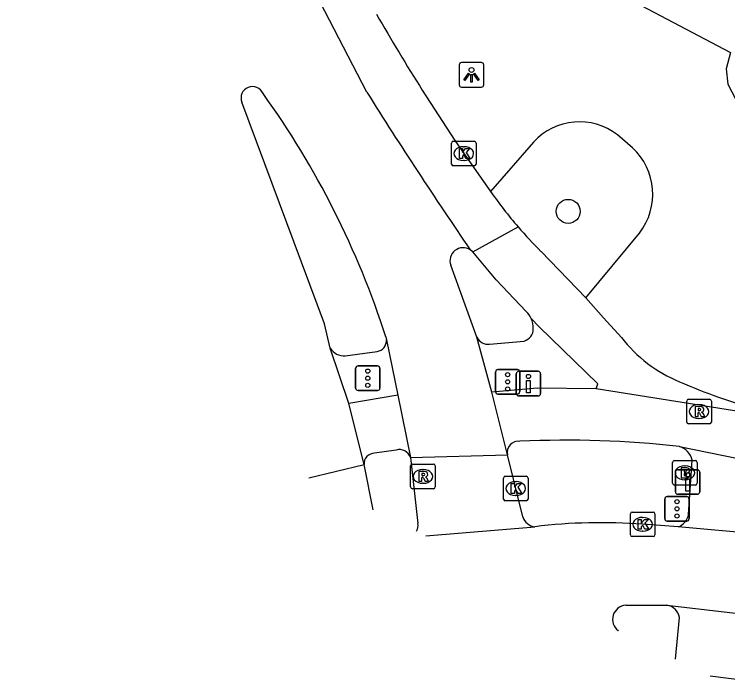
# Model space of a CAD drawing. Extents: x 159489 to 160304, y 383826 to 384530.
# Drawn here: x 159600.84 to 159629.87, y 384080.04 to 384107.17 of the extents above; entities that cross this region are included whole.
import ezdxf

# ---------------------------------------------------------------- set-up
doc = ezdxf.new("R2010")
doc.units = 0
for name, color, linetype in [('IMGEO_Boom', 7, 'Continuous'), ('IMGEO_Brandkraan', 7, 'Continuous'), ('IMGEO_Drukknoppaal', 7, 'Continuous'), ('IMGEO_Fietspad_gesloten', 7, 'Continuous'), ('IMGEO_Fietspad_open', 7, 'Continuous'), ('IMGEO_Kolk', 7, 'Continuous'), ('IMGEO_Lichtpunt', 7, 'Continuous'), ('IMGEO_OVBaan_gesloten', 7, 'Continuous'), ('IMGEO_Pand', 7, 'Continuous'), ('IMGEO_Rijbaan_lokaal_gesloten', 7, 'Continuous'), ('IMGEO_Rioolput', 7, 'Continuous'), ('IMGEO_Verkeersregelinstallatiepaal', 7, 'Continuous'), ('IMGEO_Voetpad_open', 7, 'Continuous')]:
    doc.layers.add(name, color=color, linetype=linetype)

msp = doc.modelspace()

# ---------------------------------------------------------------- linework, layer by layer
at = {"layer": 'IMGEO_Boom'}
msp.add_circle((159623.376, 384099.149), 0.489, dxfattribs=at)
at = {"layer": 'IMGEO_Brandkraan'}
for p, q in [((159627.696, 384089.006), (159628.548, 384089.006)), ((159627.621, 384088.08), (159627.621, 384088.932)), ((159628.109, 384088.786), (159628.134, 384088.786)), ((159628.622, 384088.932), (159628.622, 384088.08)), ((159628.132, 384088.226), (159628.107, 384088.226)), ((159628.548, 384088.006), (159627.696, 384088.006))]:
    msp.add_line(p, q, dxfattribs=at)
for points in [[(159627.696, 384089.006), (159628.548, 384089.006)], [(159627.621, 384088.08), (159627.621, 384088.932)], [(159627.969, 384088.706), (159627.969, 384088.306), (159628.182, 384088.306)], [(159628.2, 384088.706), (159627.969, 384088.706)], [(159628.622, 384088.932), (159628.622, 384088.08)], [(159628.148, 384088.625), (159628.094, 384088.625), (159628.094, 384088.549)], [(159628.094, 384088.549), (159628.147, 384088.549)], [(159628.156, 384088.473), (159628.094, 384088.473), (159628.094, 384088.392)], [(159628.094, 384088.392), (159628.156, 384088.392)], [(159628.548, 384088.006), (159627.696, 384088.006)]]:
    msp.add_lwpolyline(points, dxfattribs=at)
for centre, radius, start, end in [((159627.698, 384088.93), 0.0765, 91.552, 178.448), ((159627.698, 384088.93), 0.0765, 91.552, 178.448), ((159628.546, 384088.93), 0.0765, 1.552, 88.448), ((159628.546, 384088.93), 0.0765, 1.552, 88.448), ((159628.204, 384088.561), 0.145, 59.4692, 91.5367), ((159628.229, 384088.608), 0.0922, 285.5137, 58.1501), ((159628.149, 384088.587), 0.0379, 267.8285, 90.9355), ((159628.157, 384088.432), 0.0404, 269.8759, 90.5077), ((159628.234, 384088.416), 0.105, 301.3115, 78.989), ((159627.698, 384088.082), 0.0765, 181.552, 268.448), ((159627.698, 384088.082), 0.0765, 181.552, 268.448), ((159628.188, 384088.557), 0.251, 268.6676, 293.5347), ((159628.546, 384088.082), 0.0765, 271.552, 358.448), ((159628.546, 384088.082), 0.0765, 271.552, 358.448)]:
    msp.add_arc(centre, radius, start, end, dxfattribs=at)
for centre, major_axis, ratio, start_param, end_param in [((159628.108, 384088.506), (-0.387, 0.002), 0.722429, 4.712389, 7.853982), ((159628.133, 384088.506), (-0.39, 0.002), 0.717154, 1.570796, 4.712389)]:
    msp.add_ellipse(centre, major_axis=major_axis, ratio=ratio, start_param=start_param, end_param=end_param, dxfattribs=at)
at = {"layer": 'IMGEO_Drukknoppaal'}
for p, q in [((159621.265, 384091.739), (159621.265, 384092.539)), ((159621.265, 384092.539), (159621.265, 384091.739)), ((159621.365, 384092.639), (159622.155, 384092.639)), ((159622.155, 384092.639), (159621.365, 384092.639)), ((159622.255, 384092.539), (159622.255, 384091.739)), ((159622.255, 384091.739), (159622.255, 384092.539)), ((159622.155, 384091.639), (159621.365, 384091.639)), ((159621.365, 384091.639), (159622.155, 384091.639)), ((159627.736, 384087.732), (159627.736, 384088.532)), ((159627.736, 384088.532), (159627.736, 384087.732)), ((159627.836, 384088.632), (159628.626, 384088.632)), ((159628.626, 384088.632), (159627.836, 384088.632)), ((159628.726, 384088.532), (159628.726, 384087.732)), ((159628.726, 384087.732), (159628.726, 384088.532)), ((159628.626, 384087.632), (159627.836, 384087.632)), ((159627.836, 384087.632), (159628.626, 384087.632))]:
    msp.add_line(p, q, dxfattribs=at)
for points in [[(159621.835, 384092.264), (159621.835, 384091.764), (159621.685, 384091.764), (159621.685, 384092.264), (159621.835, 384092.264)], [(159628.306, 384088.257), (159628.306, 384087.757), (159628.156, 384087.757), (159628.156, 384088.257), (159628.306, 384088.257)]]:
    msp.add_lwpolyline(points, dxfattribs=at)
for centre in [(159621.76, 384092.429), (159628.231, 384088.422)]:
    msp.add_circle(centre, 0.085, dxfattribs=at)
for centre, start, end in [((159621.365, 384092.539), 90, 180), ((159621.365, 384092.539), 90, 180), ((159622.155, 384092.539), 0, 90), ((159622.155, 384092.539), 360, 90), ((159621.365, 384091.739), 180, 270), ((159621.365, 384091.739), 180, 270), ((159622.155, 384091.739), 270, 0), ((159622.155, 384091.739), 270, 0), ((159627.836, 384088.532), 90, 180), ((159627.836, 384088.532), 90, 180), ((159628.626, 384088.532), 0, 90), ((159628.626, 384088.532), 360, 90), ((159627.836, 384087.732), 180, 270), ((159627.836, 384087.732), 180, 270), ((159628.626, 384087.732), 270, 0), ((159628.626, 384087.732), 270, 0)]:
    msp.add_arc(centre, 0.1, start, end, dxfattribs=at)
at = {"layer": 'IMGEO_Fietspad_gesloten'}
for points in [[(159621.67, 384095.07), (159620.442, 384096.356), (159619.491, 384097.504)], [(159622.27, 384097.517), (159624.09, 384095.625)], [(159624.09, 384095.625), (159624.818, 384094.821), (159625.539, 384094.02)], [(159624.516, 384091.921), (159624.583, 384092.132), (159622.2, 384094.448), (159621.872, 384094.791)], [(159624.516, 384091.921), (159622.118, 384091.955), (159620.263, 384091.796)], [(159633.895, 384090.435), (159624.516, 384091.921)], [(159616.444, 384091.664), (159614.457, 384091.329)], [(159627.899, 384089.579), (159631.481, 384088.845)], [(159616.376, 384089.434), (159615.503, 384089.306)]]:
    msp.add_lwpolyline(points, dxfattribs=at)
for centre, radius, start, end in [((159634.759, 384110.097), 17.727, 220.8049, 225.2083), ((159621.031, 384094.395), 0.929, 25.2231, 46.5871), ((159630.149, 384097.6), 5.837, 217.8326, 247.4124), ((159637.889, 384115.37), 25.219, 246.6838, 254.438), ((159623.338, 384048.799), 41.035, 83.6183, 92.6916), ((159621.351, 384089.333), 0.459, 82.449, 192.3991), ((159615.494, 384088.883), 0.423, 88.7509, 185.4818), ((159616.509, 384088.975), 0.478, 18.8216, 106.1864)]:
    msp.add_arc(centre, radius, start, end, dxfattribs=at)
at = {"layer": 'IMGEO_Fietspad_open'}
for points in [[(159628.274, 384086.806), (159628.42, 384089.019)], [(159627.746, 384080.922), (159627.9, 384082.623)]]:
    msp.add_lwpolyline(points, dxfattribs=at)
for centre, radius, start, end in [((159627.669, 384088.843), 0.771, 13.194, 72.6735), ((159627.598, 384086.947), 0.69, 291.303, 348.1936), ((159627.295, 384082.511), 0.616, 10.5071, 81.0875)]:
    msp.add_arc(centre, radius, start, end, dxfattribs=at)
at = {"layer": 'IMGEO_Kolk'}
for p, q in [((159618.703, 384102.001), (159619.555, 384102.001)), ((159618.628, 384101.075), (159618.628, 384101.927)), ((159619.116, 384101.781), (159619.141, 384101.781)), ((159619.629, 384101.927), (159619.629, 384101.075)), ((159619.139, 384101.221), (159619.114, 384101.221)), ((159619.555, 384101.001), (159618.703, 384101.001)), ((159620.817, 384088.367), (159621.669, 384088.367)), ((159620.742, 384087.441), (159620.742, 384088.293)), ((159621.23, 384088.147), (159621.255, 384088.147)), ((159621.743, 384088.293), (159621.743, 384087.441)), ((159621.253, 384087.587), (159621.228, 384087.587)), ((159621.669, 384087.367), (159620.817, 384087.367)), ((159625.98, 384086.911), (159626.832, 384086.911)), ((159625.905, 384085.985), (159625.905, 384086.837)), ((159626.393, 384086.691), (159626.418, 384086.691)), ((159626.906, 384086.837), (159626.906, 384085.985)), ((159626.416, 384086.131), (159626.391, 384086.131)), ((159626.832, 384085.911), (159625.98, 384085.911))]:
    msp.add_line(p, q, dxfattribs=at)
for points in [[(159618.703, 384102.001), (159619.555, 384102.001)], [(159618.628, 384101.075), (159618.628, 384101.927)], [(159619.629, 384101.927), (159619.629, 384101.075)], [(159618.949, 384101.701), (159619.072, 384101.701), (159619.072, 384101.55), (159619.202, 384101.701), (159619.366, 384101.701), (159619.22, 384101.55), (159619.373, 384101.301), (159619.221, 384101.301), (159619.136, 384101.465), (159619.072, 384101.398), (159619.072, 384101.301), (159618.949, 384101.301), (159618.949, 384101.701)], [(159619.555, 384101.001), (159618.703, 384101.001)], [(159620.817, 384088.367), (159621.669, 384088.367)], [(159620.742, 384087.441), (159620.742, 384088.293)], [(159621.743, 384088.293), (159621.743, 384087.441)], [(159621.063, 384088.067), (159621.186, 384088.067), (159621.186, 384087.916), (159621.316, 384088.067), (159621.48, 384088.067), (159621.334, 384087.916), (159621.487, 384087.667), (159621.335, 384087.667), (159621.25, 384087.831), (159621.186, 384087.764), (159621.186, 384087.667), (159621.063, 384087.667), (159621.063, 384088.067)], [(159621.669, 384087.367), (159620.817, 384087.367)], [(159625.98, 384086.911), (159626.832, 384086.911)], [(159625.905, 384085.985), (159625.905, 384086.837)], [(159626.906, 384086.837), (159626.906, 384085.985)], [(159626.226, 384086.611), (159626.349, 384086.611), (159626.349, 384086.46), (159626.479, 384086.611), (159626.643, 384086.611), (159626.497, 384086.46), (159626.65, 384086.211), (159626.498, 384086.211), (159626.413, 384086.375), (159626.349, 384086.308), (159626.349, 384086.211), (159626.226, 384086.211), (159626.226, 384086.611)], [(159626.832, 384085.911), (159625.98, 384085.911)]]:
    msp.add_lwpolyline(points, dxfattribs=at)
for centre, start, end in [((159618.705, 384101.925), 91.552, 178.448), ((159618.705, 384101.925), 91.552, 178.448), ((159619.553, 384101.925), 1.552, 88.448), ((159619.553, 384101.925), 1.552, 88.448), ((159618.705, 384101.077), 181.552, 268.448), ((159618.705, 384101.077), 181.552, 268.448), ((159619.553, 384101.077), 271.552, 358.448), ((159619.553, 384101.077), 271.552, 358.448), ((159620.819, 384088.291), 91.552, 178.448), ((159620.819, 384088.291), 91.552, 178.448), ((159621.667, 384088.291), 1.552, 88.448), ((159621.667, 384088.291), 1.552, 88.448), ((159620.819, 384087.443), 181.552, 268.448), ((159620.819, 384087.443), 181.552, 268.448), ((159621.667, 384087.443), 271.552, 358.448), ((159621.667, 384087.443), 271.552, 358.448), ((159625.982, 384086.835), 91.552, 178.448), ((159625.982, 384086.835), 91.552, 178.448), ((159626.83, 384086.835), 1.552, 88.448), ((159626.83, 384086.835), 1.552, 88.448), ((159625.982, 384085.987), 181.552, 268.448), ((159625.982, 384085.987), 181.552, 268.448), ((159626.83, 384085.987), 271.552, 358.448), ((159626.83, 384085.987), 271.552, 358.448)]:
    msp.add_arc(centre, 0.0765, start, end, dxfattribs=at)
for centre, major_axis, ratio, start_param, end_param in [((159619.115, 384101.501), (-0.387, 0.002), 0.722429, 4.712389, 7.853982), ((159619.14, 384101.501), (-0.39, 0.002), 0.717154, 1.570796, 4.712389), ((159621.229, 384087.867), (-0.387, 0.002), 0.722429, 4.712389, 7.853982), ((159621.254, 384087.867), (-0.39, 0.002), 0.717154, 1.570796, 4.712389), ((159626.392, 384086.411), (-0.387, 0.002), 0.722429, 4.712389, 7.853982), ((159626.417, 384086.411), (-0.39, 0.002), 0.717154, 1.570796, 4.712389)]:
    msp.add_ellipse(centre, major_axis=major_axis, ratio=ratio, start_param=start_param, end_param=end_param, dxfattribs=at)
at = {"layer": 'IMGEO_Lichtpunt'}
for p, q in [((159619.845, 384105.202), (159619.037, 384105.202)), ((159619.845, 384105.202), (159619.037, 384105.202)), ((159618.943, 384105.107), (159618.943, 384104.3)), ((159618.943, 384105.107), (159618.943, 384104.3)), ((159619.939, 384104.3), (159619.939, 384105.107)), ((159619.939, 384104.3), (159619.939, 384105.107)), ((159619.037, 384104.206), (159619.845, 384104.206)), ((159619.037, 384104.206), (159619.845, 384104.206))]:
    msp.add_line(p, q, dxfattribs=at)
for points in [[(159619.317, 384104.771), (159619.356, 384104.743), (159619.168, 384104.481), (159619.13, 384104.508), (159619.317, 384104.771)], [(159619.419, 384104.723), (159619.466, 384104.723), (159619.466, 384104.401), (159619.419, 384104.401), (159619.419, 384104.723)], [(159619.529, 384104.743), (159619.567, 384104.77), (159619.754, 384104.508), (159619.715, 384104.48), (159619.529, 384104.743)]]:
    msp.add_lwpolyline(points, dxfattribs=at)
msp.add_circle((159619.442, 384104.905), 0.0994, dxfattribs=at)
for centre, start, end in [((159619.037, 384105.107), 90, 180), ((159619.037, 384105.107), 90, 180), ((159619.845, 384105.107), 0, 90), ((159619.845, 384105.107), 0, 90), ((159619.037, 384104.3), 180, 270), ((159619.037, 384104.3), 180, 270), ((159619.845, 384104.3), 270, 0), ((159619.845, 384104.3), 270, 360)]:
    msp.add_arc(centre, 0.0946, start, end, dxfattribs=at)
at = {"layer": 'IMGEO_OVBaan_gesloten'}
msp.add_lwpolyline([(159630.637, 384080.044), (159629.158, 384080.224)], dxfattribs=at)
at = {"layer": 'IMGEO_Pand'}
msp.add_lwpolyline([(159625.056, 384108.226), (159629.982, 384105.612), (159629.796, 384104.956), (159629.866, 384104.323), (159630.195, 384103.704), (159630.752, 384103.255), (159631.176, 384103.104), (159631.741, 384103.075), (159632.264, 384103.214), (159632.614, 384103.428), (159633.003, 384103.842), (159634.055, 384105.791), (159634.89, 384105.347), (159640.298, 384102.473)], dxfattribs=at)
at = {"layer": 'IMGEO_Rijbaan_lokaal_gesloten'}
for points in [[(159615.188, 384103.995), (159609.877, 384114.237), (159607.482, 384119.583), (159605.043, 384126.18), (159600.843, 384137.56), (159602.421, 384138.166)], [(159617.442, 384104.076), (159618.759, 384102.029), (159620.213, 384099.959)], [(159613.696, 384093.583), (159613.464, 384094.566), (159610.102, 384103.59)], [(159619.491, 384097.504), (159621.341, 384098.513)], [(159619.491, 384097.504), (159619.393, 384097.584)], [(159619.659, 384094.031), (159618.598, 384096.953)], [(159615.96, 384094.037), (159615.984, 384093.919)], [(159615.984, 384093.919), (159616.444, 384091.664)], [(159620.263, 384091.796), (159619.659, 384094.031)], [(159614.457, 384091.329), (159613.696, 384093.583)], [(159616.444, 384091.664), (159616.962, 384089.129)], [(159620.902, 384089.234), (159620.263, 384091.796)], [(159615.073, 384088.843), (159614.457, 384091.329)], [(159616.962, 384089.129), (159620.902, 384089.234)], [(159621.531, 384086.711), (159620.902, 384089.234)], [(159616.962, 384089.129), (159617.26, 384086.449)], [(159612.823, 384088.3), (159612.823, 384088.3), (159615.073, 384088.843)], [(159615.447, 384087.002), (159615.073, 384088.843)], [(159627.849, 384086.304), (159626.406, 384086.411)], [(159617.58, 384085.948), (159622.021, 384086.314)], [(159631.15, 384086.016), (159627.849, 384086.304)], [(159625.719, 384083.114), (159627.39, 384083.119)], [(159627.39, 384083.119), (159630.888, 384082.708)], [(159625.419, 384082.072), (159625.409, 384082.084)]]:
    msp.add_lwpolyline(points, dxfattribs=at)
for centre, radius, start, end in [((159693.38, 384151.895), 89.74, 209.89207, 212.19865), ((159610.535, 384103.763), 0.466, 23.7962, 201.746), ((159581.839, 384083.052), 35.846, 17.8453, 35.6633), ((159775.218, 384204.375), 188.907, 212.09824, 214.42381), ((159635.305, 384110.569), 18.448, 215.1081, 220.8063), ((159619.103, 384097.133), 0.536, 57.2316, 199.6472), ((159622.081, 384086.889), 0.579, 197.9618, 264.0091), ((159616.782, 384086.365), 0.485, 331.3416, 10.027), ((159624.702, 384064.265), 22.212, 85.601, 96.9335), ((159616.783, 384086.365), 0.485, 331.2677, 331.2931), ((159625.754, 384082.542), 0.573, 93.492, 233.0075)]:
    msp.add_arc(centre, radius, start, end, dxfattribs=at)
at = {"layer": 'IMGEO_Rioolput'}
for p, q in [((159628.198, 384090.574), (159628.198, 384091.426)), ((159628.273, 384091.5), (159629.125, 384091.5)), ((159628.686, 384091.28), (159628.711, 384091.28)), ((159629.199, 384091.426), (159629.199, 384090.574)), ((159628.709, 384090.72), (159628.684, 384090.72)), ((159629.125, 384090.5), (159628.273, 384090.5)), ((159616.966, 384087.935), (159616.966, 384088.787)), ((159617.041, 384088.861), (159617.893, 384088.861)), ((159617.967, 384088.787), (159617.967, 384087.935)), ((159617.454, 384088.641), (159617.479, 384088.641)), ((159617.477, 384088.081), (159617.452, 384088.081)), ((159617.893, 384087.861), (159617.041, 384087.861))]:
    msp.add_line(p, q, dxfattribs=at)
for points in [[(159628.198, 384090.574), (159628.198, 384091.426)], [(159628.273, 384091.5), (159629.125, 384091.5)], [(159629.199, 384091.426), (159629.199, 384090.574)], [(159628.787, 384091.198), (159628.535, 384091.2), (159628.535, 384090.8)], [(159628.713, 384091.119), (159628.659, 384091.119), (159628.659, 384091.038)], [(159628.659, 384091.038), (159628.711, 384091.038)], [(159628.535, 384090.8), (159628.659, 384090.8), (159628.659, 384090.962), (159628.67, 384090.962)], [(159628.717, 384090.933), (159628.788, 384090.8), (159628.928, 384090.8), (159628.863, 384090.926)], [(159629.125, 384090.5), (159628.273, 384090.5)], [(159616.966, 384087.935), (159616.966, 384088.787)], [(159617.041, 384088.861), (159617.893, 384088.861)], [(159617.967, 384088.787), (159617.967, 384087.935)], [(159617.555, 384088.559), (159617.303, 384088.561), (159617.303, 384088.161)], [(159617.481, 384088.48), (159617.427, 384088.48), (159617.427, 384088.399)], [(159617.427, 384088.399), (159617.479, 384088.399)], [(159617.303, 384088.161), (159617.427, 384088.161), (159617.427, 384088.323), (159617.438, 384088.323)], [(159617.485, 384088.294), (159617.556, 384088.161), (159617.696, 384088.161), (159617.631, 384088.287)], [(159617.893, 384087.861), (159617.041, 384087.861)]]:
    msp.add_lwpolyline(points, dxfattribs=at)
for centre, radius, start, end in [((159628.275, 384091.424), 0.0765, 91.552, 178.448), ((159628.275, 384091.424), 0.0765, 91.552, 178.448), ((159629.123, 384091.424), 0.0765, 1.552, 88.448), ((159629.123, 384091.424), 0.0765, 1.552, 88.448), ((159628.695, 384091.227), 0.19, 274.7715, 282.9687), ((159628.719, 384091.023), 0.0964, 77.0061, 93.1865), ((159628.733, 384091.08), 0.0378, 276.6634, 79.6772), ((159628.786, 384091.088), 0.109, 350.3612, 89.416), ((159628.784, 384091.088), 0.112, 277.5842, 350.9817), ((159628.768, 384090.873), 0.108, 29.5134, 73.7905), ((159628.669, 384090.909), 0.0533, 26.0293, 88.6989), ((159628.275, 384090.576), 0.0765, 181.552, 268.448), ((159628.275, 384090.576), 0.0765, 181.552, 268.448), ((159629.123, 384090.576), 0.0765, 271.552, 358.448), ((159629.123, 384090.576), 0.0765, 271.552, 358.448), ((159617.043, 384088.785), 0.0765, 91.552, 178.448), ((159617.043, 384088.785), 0.0765, 91.552, 178.448), ((159617.891, 384088.785), 0.0765, 1.552, 88.448), ((159617.891, 384088.785), 0.0765, 1.552, 88.448), ((159617.463, 384088.588), 0.19, 274.7715, 282.9687), ((159617.487, 384088.384), 0.0964, 77.0061, 93.1865), ((159617.501, 384088.441), 0.0378, 276.6634, 79.6772), ((159617.554, 384088.449), 0.109, 350.3612, 89.416), ((159617.552, 384088.449), 0.112, 277.5842, 350.9817), ((159617.437, 384088.27), 0.0533, 26.0293, 88.6989), ((159617.536, 384088.234), 0.108, 29.5134, 73.7905), ((159617.043, 384087.937), 0.0765, 181.552, 268.448), ((159617.043, 384087.937), 0.0765, 181.552, 268.448), ((159617.891, 384087.937), 0.0765, 271.552, 358.448), ((159617.891, 384087.937), 0.0765, 271.552, 358.448)]:
    msp.add_arc(centre, radius, start, end, dxfattribs=at)
for centre, major_axis, ratio, start_param, end_param in [((159628.685, 384091), (-0.387, 0.002), 0.722429, 4.712389, 7.853982), ((159628.71, 384091), (-0.39, 0.002), 0.717154, 1.570796, 4.712389), ((159617.453, 384088.361), (-0.387, 0.002), 0.722429, 4.712389, 7.853982), ((159617.478, 384088.361), (-0.39, 0.002), 0.717154, 1.570796, 4.712389)]:
    msp.add_ellipse(centre, major_axis=major_axis, ratio=ratio, start_param=start_param, end_param=end_param, dxfattribs=at)
at = {"layer": 'IMGEO_Verkeersregelinstallatiepaal'}
for p, q in [((159614.729, 384091.957), (159614.729, 384092.757)), ((159614.729, 384092.757), (159614.729, 384091.957)), ((159614.829, 384092.857), (159615.619, 384092.857)), ((159615.619, 384092.857), (159614.829, 384092.857)), ((159615.719, 384092.757), (159615.719, 384091.957)), ((159615.719, 384091.957), (159615.719, 384092.757)), ((159620.418, 384091.81), (159620.418, 384092.61)), ((159620.418, 384092.61), (159620.418, 384091.81)), ((159620.518, 384092.71), (159621.308, 384092.71)), ((159621.308, 384092.71), (159620.518, 384092.71)), ((159621.408, 384092.61), (159621.408, 384091.81)), ((159621.408, 384091.81), (159621.408, 384092.61)), ((159615.619, 384091.857), (159614.829, 384091.857)), ((159614.829, 384091.857), (159615.619, 384091.857)), ((159621.308, 384091.71), (159620.518, 384091.71)), ((159620.518, 384091.71), (159621.308, 384091.71)), ((159627.406, 384087.541), (159628.196, 384087.541)), ((159628.196, 384087.541), (159627.406, 384087.541)), ((159627.306, 384086.641), (159627.306, 384087.441)), ((159627.306, 384087.441), (159627.306, 384086.641)), ((159628.296, 384087.441), (159628.296, 384086.641)), ((159628.296, 384086.641), (159628.296, 384087.441)), ((159628.196, 384086.541), (159627.406, 384086.541)), ((159627.406, 384086.541), (159628.196, 384086.541))]:
    msp.add_line(p, q, dxfattribs=at)
for centre in [(159615.224, 384092.647), (159615.224, 384092.357), (159620.913, 384092.5), (159615.224, 384092.067), (159620.913, 384092.21), (159620.913, 384091.92), (159627.801, 384087.331), (159627.801, 384087.041), (159627.801, 384086.751)]:
    msp.add_circle(centre, 0.085, dxfattribs=at)
for centre, start, end in [((159614.829, 384092.757), 90, 180), ((159614.829, 384092.757), 90, 180), ((159615.619, 384092.757), 0, 90), ((159615.619, 384092.757), 360, 90), ((159620.518, 384092.61), 90, 180), ((159620.518, 384092.61), 90, 180), ((159621.308, 384092.61), 0, 90), ((159621.308, 384092.61), 360, 90), ((159614.829, 384091.957), 180, 270), ((159614.829, 384091.957), 180, 270), ((159615.619, 384091.957), 270, 0), ((159615.619, 384091.957), 270, 0), ((159620.518, 384091.81), 180, 270), ((159620.518, 384091.81), 180, 270), ((159621.308, 384091.81), 270, 0), ((159621.308, 384091.81), 270, 0), ((159627.406, 384087.441), 90, 180), ((159627.406, 384087.441), 90, 180), ((159628.196, 384087.441), 0, 90), ((159628.196, 384087.441), 360, 90), ((159627.406, 384086.641), 180, 270), ((159627.406, 384086.641), 180, 270), ((159628.196, 384086.641), 270, 0), ((159628.196, 384086.641), 270, 0)]:
    msp.add_arc(centre, 0.1, start, end, dxfattribs=at)
at = {"layer": 'IMGEO_Voetpad_open'}
for points in [[(159625.991, 384101.741), (159625.382, 384102.264)], [(159621.961, 384101.971), (159620.213, 384099.959)], [(159624.09, 384095.625), (159626.276, 384098.261)], [(159620.179, 384093.742), (159621.589, 384093.869)], [(159614.308, 384093.272), (159615.607, 384093.446)]]:
    msp.add_lwpolyline(points, dxfattribs=at)
for centre, radius, start, end in [((159623.831, 384100.251), 2.541, 52.3915, 137.3991), ((159624.219, 384099.844), 2.596, 322.4149, 46.9488), ((159621.062, 384094.408), 0.896, 357.3153, 25.3046), ((159621.443, 384094.362), 0.514, 286.471, 0.4934), ((159615.537, 384093.889), 0.448, 279.0243, 3.8632), ((159620.121, 384094.249), 0.511, 205.3219, 276.5502), ((159614.248, 384093.912), 0.643, 210.7965, 275.3269)]:
    msp.add_arc(centre, radius, start, end, dxfattribs=at)

doc.saveas('drawing.dxf')
